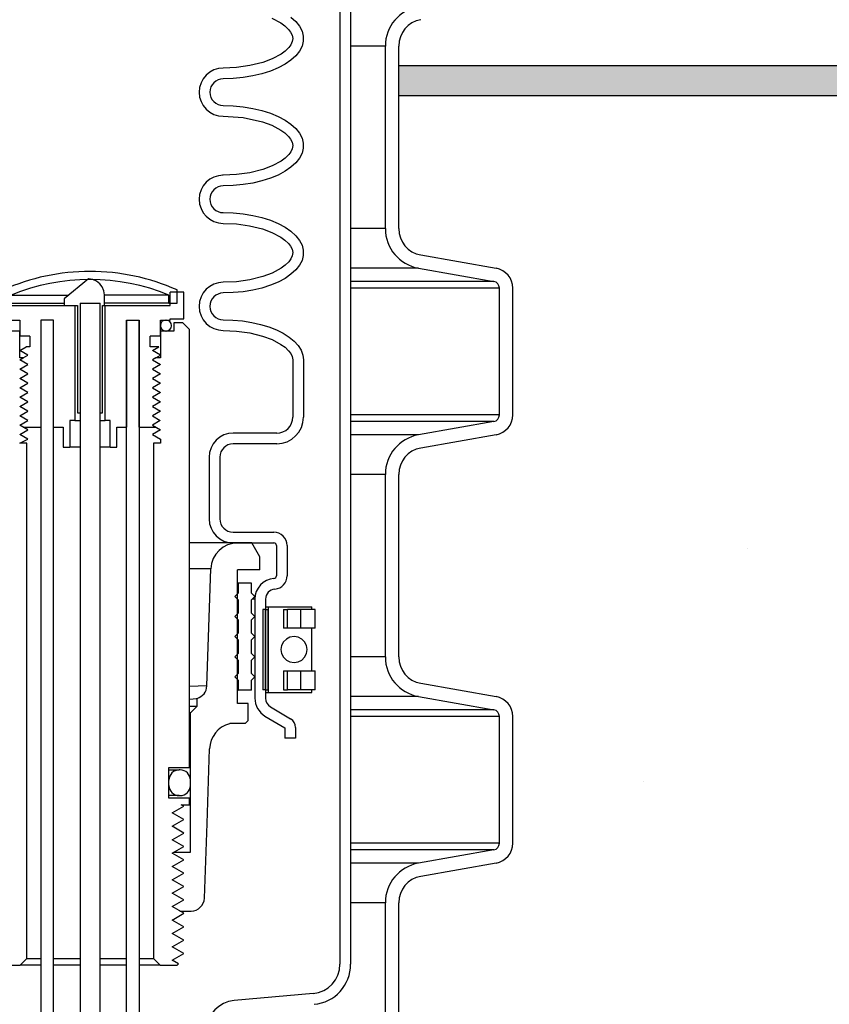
# Model space of a CAD drawing. Extents: x -169 to 2224, y 0 to 2796.
# Tile 416 of 530: x 1837.89 to 1845.45, y 969.54 to 978.73. Entities that reach past the tile are written whole.
import ezdxf

# ---------------------------------------------------------------- set-up
doc = ezdxf.new("R2010")
doc.units = 0
doc.header["$MEASUREMENT"] = 0
doc.header["$PDSIZE"] = 1
doc.layers.get('DEFPOINTS').update_dxf_attribs({"linetype": 'CONTINUOUS'})
for name, color, linetype in [('CONCRETE-HATCH', 2, 'CONTINUOUS'), ('DIM', 3, 'CONTINUOUS'), ('PEAGRAVEL-HATCH', 3, 'CONTINUOUS'), ('SPILL-BUCKET', 1, 'CONTINUOUS'), ('TANK-SLAB', 6, 'CONTINUOUS')]:
    doc.layers.add(name, color=color, linetype=linetype)
doc.styles.add('SIMPLEX', font='simplex')
doc.dimstyles.new('DIM64', dxfattribs={"dimscale": 64, "dimtxt": 0.09375, "dimasz": 0.09375, "dimexe": 0.0625, "dimexo": 0.0625, "dimgap": 0.046875, "dimtad": 1, "dimdec": 4, "dimzin": 3, "dimdsep": 46, "dimlunit": 4, "dimtxsty": 'SIMPLEX', "dimcen": 0, "dimclrd": 256, "dimclre": 256, "dimclrt": 256, "dimadec": 0, "dimazin": 0, "dimtfac": 1, "dimtdec": 4, "dimtmove": 0, "dimatfit": 3, "dimfxl": 1, "dimfrac": 2, "dimtolj": 1, "dimtzin": 0, "dimarcsym": 0})

# ---------------------------------------------------------------- blocks, each defined once
blk = doc.blocks.new('*D48')
at = {"layer": 'DEFPOINTS', "color": 0, "transparency": 16777216}
for p in [(2031.7725, 978.296), (1368.5472, 978.0147), (2031.7725, 700.5233)]:
    blk.add_point(p, dxfattribs=at)
at = {"layer": 'DIM', "lineweight": -2, "transparency": 16777216}
for p, q in [((2031.7725, 974.296), (2031.7725, 696.5233)), ((1368.5472, 974.0147), (1368.5472, 696.5233)), ((1374.5472, 700.5233), (2025.7725, 700.5233))]:
    blk.add_line(p, q, dxfattribs=at)
at = {"layer": 'DIM', "transparency": 16777216}
for points in [[(1374.5472, 701.5233), (1374.5472, 699.5233), (1368.5472, 700.5233)], [(2025.7725, 701.5233), (2025.7725, 699.5233), (2031.7725, 700.5233)]]:
    blk.add_solid(points, dxfattribs=at)
at = {"layer": 'DIM', "transparency": 16777216, "insert": (1700.1599, 708.0947), "char_height": 6, "attachment_point": 5, "style": 'SIMPLEX'}
blk.add_mtext('\\A1;55\'-3 1/4" (F.V. TANK SLAB)', dxfattribs=at)

msp = doc.modelspace()

# ---------------------------------------------------------------- hatches: boundary and pattern name
at = {"layer": 'CONCRETE-HATCH'}
h = msp.add_hatch(dxfattribs=at)
h.set_pattern_fill('AR-CONC', color=256, scale=2.67, style=0)
h.set_pattern_definition([(50, (-398.977, 12.002), (19.15085, -1.67548), [2.0025, -22.0275]), (355, (-398.977, 12.002), (-3.70466, 20.08353), [1.602, -17.622]), (100.45144, (-397.381, 11.862), (15.44619, 18.40805), [1.70186, -18.7205]), (46.1842, (-398.977, 17.342), (28.49534, -4.41936), [3.00375, -33.04125]), (96.6356, (-396.602, 16.974), (24.95547, 26.00897), [2.5528, -28.08076]), (351.1842, (-398.977, 17.342), (24.95547, 26.00897), [2.403, -26.433]), (21, (-396.307, 16.007), (15.93742, -10.74992), [2.0025, -22.0275]), (326, (-396.307, 16.007), (6.49652, 19.3615), [1.602, -17.622]), (71.45144, (-394.979, 15.111), (22.43394, 8.61158), [1.70186, -18.7205]), (37.5, (-398.977, 12.002), (0.324668, 8.888266), [0, -17.4084, 0, -17.889, 0, -17.68875]), (7.5, (-398.977, 12.002), (7.023957, 10.530793), [0, -10.1994, 0, -17.0079, 0, -6.74175]), (327.5, (-404.931, 12.002), (14.25306, -0.602215), [0, -6.675, 0, -20.826, 0, -27.6345]), (317.5, (-407.601, 12.002), (15.57107, 2.6728), [0, -8.6775, 0, -13.8306, 0, -19.6245])])
h.paths.add_polyline_path([(1852.85622, 984.84368), (1842.36102, 984.84368), (1842.36102, 978.19533), (1852.85622, 978.19533)])
at = {"layer": 'PEAGRAVEL-HATCH'}
h = msp.add_hatch(dxfattribs=at)
h.set_pattern_fill('AR-SAND', color=256, scale=7.5, style=0)
h.set_pattern_definition([(37.5, (-386.063, -79.281), (-0.47245, 14.45118), [0, -11.4, 0, -12.75, 0, -12.1875]), (7.5, (-386.063, -79.28), (13.27333, 21.1661), [0, -6.15, 0, -10.275, 0, -3.9375]), (327.5, (-395.288, -79.281), (23.356064, 0.04244), [0, -3.75, 0, -13.5, 0, -17.625]), (317.5, (-395.288, -79.28), (22.54595, 6.58257), [0, -1.875, 0, -8.85, 0, -10.125])])
h.paths.add_polyline_path([(1854.09397, 958.74463), (1859.20139, 961.19654), (1859.20449, 969.98346), (1853.12575, 969.98346), (1853.86056, 978.01584), (1842.44897, 978.01584), (1842.44897, 967.21283), (1841.48636, 966.93923), (1841.42791, 965.17741), (1841.11626, 965.17741), (1841.11626, 963.30442), (1836.74923, 961.9639), (1836.69177, 960.77417), (1836.45127, 960.77417), (1836.45127, 935.26579), (1851.5021, 935.26579), (1851.56397, 935.66298), (1852.49992, 935.68083), (1852.87899, 937.00876), (1853.49774, 937.00876)])
h.paths.add_polyline_path([(1853.49774, 932.52208), (1852.87899, 932.52208), (1852.49992, 933.85075), (1851.5021, 933.8686), (1851.5021, 934.26579), (1836.45138, 934.26413), (1836.45262, 923.08616), (1837.13367, 923.03787), (1836.77586, 917.66428), (1837.47167, 915.87407), (1837.47167, 915.52327), (1838.94774, 915.52328), (1839.94774, 917.52328), (1844.94774, 917.52328), (1845.94774, 915.52328), (1845.94774, 914.52328), (1855.44774, 914.52328), (1855.44774, 915.52328), (1853.74774, 915.52328)])
at = {"layer": 'TANK-SLAB'}
msp.add_hatch(color=256, dxfattribs=at).paths.add_polyline_path([(1853.93588, 978.01471), (1853.93588, 978.29596), (1841.42653, 978.29596), (1841.42653, 978.01471)])

# ---------------------------------------------------------------- linework, layer by layer
at = {"layer": 'SPILL-BUCKET', "color": 1, "linetype": 'Continuous'}
for p, q in [((1840.87817, 984.10802), (1840.87817, 969.91046)), ((1840.9781, 984.10802), (1840.9781, 969.91046)), ((1840.24216, 978.73933), (1840.32509, 978.69542)), ((1840.32509, 978.69542), (1840.36341, 978.66794)), ((1840.42108, 978.74973), (1840.46642, 978.70849)), ((1840.46642, 978.70849), (1840.50107, 978.66473)), ((1840.36341, 978.66794), (1840.39768, 978.63561)), ((1840.39768, 978.63561), (1840.41716, 978.61048)), ((1840.41716, 978.61048), (1840.43159, 978.58226)), ((1840.50107, 978.66473), (1840.52447, 978.61915)), ((1840.52447, 978.61915), (1840.53627, 978.57246)), ((1840.43334, 978.52095), (1840.42011, 978.49215)), ((1840.43159, 978.58226), (1840.43778, 978.55172)), ((1840.43778, 978.55172), (1840.43334, 978.52095)), ((1840.53627, 978.5254), (1840.52447, 978.47871)), ((1840.53627, 978.57246), (1840.53627, 978.5254)), ((1840.36744, 978.43319), (1840.3294, 978.40523)), ((1840.4012, 978.46626), (1840.36744, 978.43319)), ((1840.42011, 978.49215), (1840.4012, 978.46626)), ((1840.50107, 978.43313), (1840.46642, 978.38937)), ((1840.52447, 978.47871), (1840.50107, 978.43313)), ((1841.30225, 976.77633), (1841.30225, 978.47982)), ((1841.42717, 976.77633), (1841.42717, 978.47982)), ((1840.1587, 978.32748), (1840.03744, 978.29683)), ((1840.24667, 978.36046), (1840.1587, 978.32748)), ((1840.3294, 978.40523), (1840.24667, 978.36046)), ((1840.42108, 978.34813), (1840.36575, 978.31006)), ((1840.46642, 978.38937), (1840.42108, 978.34813)), ((1839.91363, 978.27954), (1839.78826, 978.27412)), ((1840.03744, 978.29683), (1839.91363, 978.27954)), ((1840.2288, 978.24576), (1840.14933, 978.22054)), ((1840.30132, 978.27575), (1840.2288, 978.24576)), ((1840.36575, 978.31006), (1840.30132, 978.27575)), ((1839.8822, 978.17714), (1839.78826, 978.17419)), ((1839.97465, 978.18596), (1839.8822, 978.17714)), ((1840.06417, 978.2005), (1839.97465, 978.18596)), ((1840.14933, 978.22054), (1840.06417, 978.2005)), ((1839.78826, 977.92436), (1839.8822, 977.9214)), ((1839.8822, 977.9214), (1839.97465, 977.91258)), ((1839.97465, 977.91258), (1840.06417, 977.89804)), ((1840.06417, 977.89804), (1840.14933, 977.878)), ((1840.14933, 977.878), (1840.2288, 977.85279)), ((1839.78826, 977.82442), (1839.9737, 977.81226)), ((1839.9737, 977.81226), (1840.15426, 977.77245)), ((1840.15426, 977.77245), (1840.24216, 977.74001)), ((1840.2288, 977.85279), (1840.30132, 977.82279)), ((1840.30132, 977.82279), (1840.36575, 977.78848)), ((1840.36575, 977.78848), (1840.42108, 977.75041)), ((1840.24216, 977.74001), (1840.32509, 977.6961)), ((1840.32509, 977.6961), (1840.36341, 977.66862)), ((1840.42108, 977.75041), (1840.46642, 977.70917)), ((1840.46642, 977.70917), (1840.50107, 977.66541)), ((1840.36341, 977.66862), (1840.39768, 977.63629)), ((1840.39768, 977.63629), (1840.41716, 977.61116)), ((1840.41716, 977.61116), (1840.43159, 977.58294)), ((1840.50107, 977.66541), (1840.52447, 977.61983)), ((1840.52447, 977.61983), (1840.53627, 977.57314)), ((1840.43334, 977.52163), (1840.42011, 977.49283)), ((1840.43159, 977.58294), (1840.43778, 977.5524)), ((1840.43778, 977.5524), (1840.43334, 977.52163)), ((1840.53627, 977.52608), (1840.52447, 977.47939)), ((1840.53627, 977.57314), (1840.53627, 977.52608)), ((1840.3294, 977.40591), (1840.24667, 977.36114)), ((1840.36744, 977.43387), (1840.3294, 977.40591)), ((1840.4012, 977.46694), (1840.36744, 977.43387)), ((1840.42011, 977.49283), (1840.4012, 977.46694)), ((1840.50107, 977.43381), (1840.46642, 977.39005)), ((1840.52447, 977.47939), (1840.50107, 977.43381)), ((1840.1587, 977.32816), (1840.03744, 977.29751)), ((1840.24667, 977.36114), (1840.1587, 977.32816)), ((1840.42108, 977.34881), (1840.36575, 977.31074)), ((1840.46642, 977.39005), (1840.42108, 977.34881)), ((1839.78826, 977.2748), (1839.78228, 977.2748)), ((1839.91363, 977.28023), (1839.78826, 977.2748)), ((1840.03744, 977.29751), (1839.91363, 977.28023)), ((1840.14933, 977.22122), (1840.06417, 977.20118)), ((1840.2288, 977.24644), (1840.14933, 977.22122)), ((1840.30132, 977.27644), (1840.2288, 977.24644)), ((1840.36575, 977.31074), (1840.30132, 977.27644)), ((1839.8822, 977.17782), (1839.78826, 977.17487)), ((1839.97465, 977.18664), (1839.8822, 977.17782)), ((1840.06417, 977.20118), (1839.97465, 977.18664)), ((1839.78826, 976.92504), (1839.8822, 976.92208)), ((1839.8822, 976.92208), (1839.97465, 976.91326)), ((1839.97465, 976.91326), (1840.06417, 976.89872)), ((1840.06417, 976.89872), (1840.14933, 976.87868)), ((1840.14933, 976.87868), (1840.2288, 976.85347)), ((1840.2288, 976.85347), (1840.30132, 976.82347)), ((1839.78826, 976.82511), (1839.91239, 976.81982)), ((1839.91239, 976.81982), (1840.03447, 976.80299)), ((1840.03447, 976.80299), (1840.15426, 976.77314)), ((1840.15426, 976.77314), (1840.24216, 976.74069)), ((1840.30132, 976.82347), (1840.36575, 976.78917)), ((1840.36575, 976.78917), (1840.42108, 976.75109)), ((1840.24216, 976.74069), (1840.32509, 976.69678)), ((1840.32509, 976.69678), (1840.36341, 976.6693)), ((1840.36341, 976.6693), (1840.39768, 976.63698)), ((1840.42108, 976.75109), (1840.46642, 976.70985)), ((1840.46642, 976.70985), (1840.50107, 976.6661)), ((1840.39768, 976.63698), (1840.41716, 976.61185)), ((1840.41716, 976.61185), (1840.43159, 976.58362)), ((1840.43159, 976.58362), (1840.43778, 976.55308)), ((1840.50107, 976.6661), (1840.52447, 976.62052)), ((1840.52447, 976.62052), (1840.53627, 976.57382)), ((1840.42011, 976.49352), (1840.4012, 976.46762)), ((1840.43334, 976.52232), (1840.42011, 976.49352)), ((1840.43778, 976.55308), (1840.43334, 976.52232)), ((1840.53627, 976.52677), (1840.52447, 976.48008)), ((1840.53627, 976.57382), (1840.53627, 976.52677)), ((1841.63361, 976.5303), (1842.33723, 976.40623)), ((1840.3294, 976.40659), (1840.24667, 976.36183)), ((1840.36744, 976.43456), (1840.3294, 976.40659)), ((1840.4012, 976.46762), (1840.36744, 976.43456)), ((1840.50107, 976.43449), (1840.46642, 976.39074)), ((1840.52447, 976.48008), (1840.50107, 976.43449)), ((1841.61192, 976.40728), (1842.31554, 976.28321)), ((1838.53152, 976.30684), (1838.30379, 976.12024)), ((1838.56949, 976.30006), (1838.53152, 976.30684)), ((1840.1587, 976.32884), (1840.03744, 976.2982)), ((1840.24667, 976.36183), (1840.1587, 976.32884)), ((1840.36575, 976.31142), (1840.30132, 976.27712)), ((1840.42108, 976.3495), (1840.36575, 976.31142)), ((1840.46642, 976.39074), (1840.42108, 976.3495)), ((1838.60495, 976.28511), (1838.56949, 976.30006)), ((1838.63549, 976.26202), (1838.60495, 976.28511)), ((1838.65888, 976.23153), (1838.63549, 976.26202)), ((1838.67373, 976.19596), (1838.65888, 976.23153)), ((1839.91363, 976.28091), (1839.78826, 976.27548)), ((1840.03744, 976.2982), (1839.91363, 976.28091)), ((1840.14933, 976.2219), (1840.06417, 976.20187)), ((1840.2288, 976.24712), (1840.14933, 976.2219)), ((1840.30132, 976.27712), (1840.2288, 976.24712)), ((1842.36715, 975.03718), (1842.36715, 976.22171)), ((1842.49207, 975.03718), (1842.49207, 976.22171)), ((1838.30379, 976.12024), (1838.30379, 976.05778)), ((1838.67893, 976.15771), (1838.67373, 976.19596)), ((1838.67893, 976.05778), (1838.67893, 976.15771)), ((1839.41916, 976.1827), (1839.29425, 976.1827)), ((1839.29425, 976.05778), (1839.29425, 976.1827)), ((1839.41916, 975.93287), (1839.41916, 976.1827)), ((1839.8822, 976.17851), (1839.78826, 976.17555)), ((1839.97465, 976.18732), (1839.8822, 976.17851)), ((1840.06417, 976.20187), (1839.97465, 976.18732)), ((1837.79527, 976.05778), (1838.40421, 976.05778)), ((1838.30379, 976.05778), (1838.42766, 976.05778)), ((1838.40421, 976.05778), (1838.40421, 974.98602)), ((1838.42766, 976.05778), (1838.42766, 975.05846)), ((1838.45169, 976.07991), (1838.45169, 975.05846)), ((1838.63906, 975.05846), (1838.63906, 976.07991)), ((1838.66187, 976.05778), (1838.67893, 976.05778)), ((1838.66187, 975.05846), (1838.66187, 976.05778)), ((1838.68532, 974.98602), (1838.68532, 976.05778)), ((1838.68532, 976.05778), (1839.29425, 976.05778)), ((1837.79527, 975.92287), (1837.88771, 975.92287)), ((1837.88771, 975.92287), (1837.88771, 975.77298)), ((1838.08508, 975.92287), (1838.08508, 974.92356)), ((1838.205, 975.92287), (1838.08508, 975.92287)), ((1838.205, 975.92287), (1838.08508, 975.92287)), ((1838.08508, 975.92287), (1838.08508, 964.6156)), ((1838.205, 964.6156), (1838.205, 975.92287)), ((1838.205, 974.92356), (1838.205, 975.92287)), ((1838.88453, 964.6156), (1838.88453, 975.92287)), ((1838.88453, 975.92287), (1838.88453, 974.92356)), ((1838.88453, 975.92287), (1839.00445, 975.92287)), ((1839.00445, 975.92287), (1839.00445, 964.6156)), ((1839.00445, 974.92356), (1839.00445, 975.92287)), ((1839.20181, 975.77298), (1839.20181, 975.92287)), ((1839.20181, 975.92287), (1839.29425, 975.92287)), ((1839.29425, 975.93287), (1839.41916, 975.93287)), ((1839.29425, 975.92287), (1839.29425, 975.93287)), ((1839.78826, 975.92572), (1839.8786, 975.92299)), ((1839.8786, 975.92299), (1839.96763, 975.91483)), ((1839.96763, 975.91483), (1840.05403, 975.90137)), ((1840.05403, 975.90137), (1840.13657, 975.8828)), ((1840.13657, 975.8828), (1840.21402, 975.85939)), ((1840.21402, 975.85939), (1840.28527, 975.83148)), ((1837.98265, 975.77298), (1837.88771, 975.77298)), ((1837.98265, 975.77298), (1837.98265, 975.67305)), ((1839.10688, 975.67305), (1839.10688, 975.77298)), ((1839.20181, 975.77298), (1839.10688, 975.77298)), ((1839.78826, 975.82579), (1839.91283, 975.82047)), ((1839.91283, 975.82047), (1840.03536, 975.80351)), ((1840.03536, 975.80351), (1840.15556, 975.77342)), ((1840.15556, 975.77342), (1840.24391, 975.7406)), ((1840.28527, 975.83148), (1840.34926, 975.79948)), ((1840.34926, 975.79948), (1840.40508, 975.76386)), ((1840.40508, 975.76386), (1840.4519, 975.72513)), ((1837.88771, 975.63807), (1837.94829, 975.67305)), ((1837.98265, 975.67305), (1837.94829, 975.67305)), ((1839.1871, 975.67305), (1839.10688, 975.67305)), ((1839.12652, 975.63807), (1839.1871, 975.67305)), ((1840.24391, 975.7406), (1840.32726, 975.69607)), ((1840.32726, 975.69607), (1840.36527, 975.66852)), ((1840.36527, 975.66852), (1840.39912, 975.63604)), ((1840.4519, 975.72513), (1840.48905, 975.68386)), ((1840.48905, 975.68386), (1840.51597, 975.64066)), ((1837.963, 975.5946), (1837.88771, 975.63807)), ((1837.9206, 975.57011), (1837.963, 975.5946)), ((1839.20181, 975.5946), (1839.12652, 975.63807)), ((1839.15941, 975.57011), (1839.20181, 975.5946)), ((1840.39912, 975.63604), (1840.41842, 975.61064)), ((1840.41842, 975.61064), (1840.43242, 975.58211)), ((1840.43242, 975.58211), (1840.43782, 975.55098)), ((1840.51597, 975.64066), (1840.53229, 975.59615)), ((1840.53229, 975.59615), (1840.53775, 975.55098)), ((1840.43782, 975.55098), (1840.43782, 975.01767)), ((1840.53775, 975.55098), (1840.53775, 975.01767)), ((1838.42766, 975.05846), (1838.45169, 975.05846)), ((1838.63906, 975.05846), (1838.66187, 975.05846)), ((1837.9206, 974.92356), (1838.08508, 974.92356)), ((1838.205, 974.92356), (1838.29493, 974.92356)), ((1838.29493, 974.92356), (1838.29493, 974.73619)), ((1838.35739, 974.98602), (1838.35739, 974.73619)), ((1838.40421, 974.98602), (1838.35739, 974.98602)), ((1838.40421, 974.98602), (1838.41662, 974.98602)), ((1838.41662, 974.98602), (1838.45165, 974.98602)), ((1838.63913, 974.98602), (1838.67325, 974.98602)), ((1838.67325, 974.98602), (1838.68532, 974.98602)), ((1838.73213, 974.98602), (1838.68532, 974.98602)), ((1838.73213, 974.73619), (1838.73213, 974.98602)), ((1838.79459, 974.92356), (1838.88453, 974.92356)), ((1838.79459, 974.73619), (1838.79459, 974.92356)), ((1839.00445, 974.92356), (1839.1594, 974.92356)), ((1842.31554, 974.97567), (1841.61192, 974.8516)), ((1840.28792, 974.86777), (1839.88135, 974.86777)), ((1842.33723, 974.85265), (1841.63361, 974.72859)), ((1840.28792, 974.76784), (1839.88135, 974.76784)), ((1838.29493, 974.73619), (1838.35739, 974.73619)), ((1838.36382, 974.73619), (1838.35739, 974.73619)), ((1838.38267, 974.73619), (1838.36382, 974.73619)), ((1838.41265, 974.73619), (1838.38267, 974.73619)), ((1838.45169, 974.73619), (1838.41265, 974.73619)), ((1838.67764, 974.73619), (1838.63908, 974.73619)), ((1838.70721, 974.73619), (1838.67764, 974.73619)), ((1838.7258, 974.73619), (1838.70721, 974.73619)), ((1838.73213, 974.73619), (1838.7258, 974.73619)), ((1838.73213, 974.73619), (1838.79459, 974.73619)), ((1839.6565, 974.64292), (1839.6565, 974.06757)), ((1839.75643, 974.64292), (1839.75643, 974.06757)), ((1841.30225, 972.77906), (1841.30225, 974.48255)), ((1841.42717, 972.77906), (1841.42717, 974.48255)), ((1839.88135, 973.94265), (1840.26046, 973.94265)), ((1839.88135, 973.84272), (1840.26046, 973.84272)), ((1840.28545, 973.81774), (1840.28545, 973.53668)), ((1840.38538, 973.81774), (1840.38538, 973.53668)), ((1840.08371, 973.31873), (1840.08371, 972.3939)), ((1840.18364, 973.31873), (1840.18364, 972.3939)), ((1840.18364, 973.22258), (1840.15866, 973.22258)), ((1840.15866, 973.22258), (1840.15866, 972.47309)), ((1840.18364, 973.24756), (1840.19637, 973.24756)), ((1840.18364, 973.22258), (1840.18364, 972.47309)), ((1840.18364, 972.47309), (1840.18364, 973.22258)), ((1840.18364, 973.22258), (1840.20863, 973.22258)), ((1840.19637, 973.24756), (1840.20946, 973.24756)), ((1840.20904, 973.22258), (1840.20863, 973.22258)), ((1840.20863, 972.47309), (1840.20863, 973.22258)), ((1840.20948, 973.22258), (1840.20904, 973.22258)), ((1840.20947, 973.24756), (1840.20947, 972.4481)), ((1840.20947, 973.24756), (1840.21537, 973.24756)), ((1840.21537, 973.24756), (1840.23272, 973.24756)), ((1840.23272, 973.24756), (1840.26052, 973.24756)), ((1840.26052, 973.24756), (1840.29715, 973.24756)), ((1840.29715, 973.24756), (1840.34048, 973.24756)), ((1840.34048, 973.24756), (1840.38799, 973.24756)), ((1840.35089, 973.22258), (1840.38726, 973.22258)), ((1840.35089, 973.22258), (1840.35089, 973.0477)), ((1840.38726, 973.0477), (1840.38726, 973.22258)), ((1840.44513, 973.22258), (1840.38726, 973.22258)), ((1840.38799, 973.24756), (1840.43693, 973.24756)), ((1840.43693, 973.24756), (1840.48444, 973.24756)), ((1840.5091, 973.22258), (1840.44513, 973.22258)), ((1840.48444, 973.24756), (1840.52777, 973.24756)), ((1840.55553, 973.22258), (1840.5091, 973.22258)), ((1840.5091, 973.22258), (1840.5091, 973.0477)), ((1840.52777, 973.24756), (1840.5644, 973.24756)), ((1840.59444, 973.22258), (1840.55553, 973.22258)), ((1840.5644, 973.24756), (1840.59219, 973.24756)), ((1840.59219, 973.24756), (1840.60955, 973.24756)), ((1840.62379, 973.22258), (1840.59444, 973.22258)), ((1840.60955, 973.24756), (1840.61545, 973.24756)), ((1840.62129, 973.22258), (1840.61544, 973.22258)), ((1840.61545, 973.22258), (1840.61545, 973.24756)), ((1840.62325, 973.22258), (1840.62129, 973.22258)), ((1840.64205, 973.22258), (1840.62379, 973.22258)), ((1840.64824, 973.22258), (1840.64205, 973.22258)), ((1840.64824, 973.0477), (1840.64824, 973.22258)), ((1840.20905, 973.0477), (1840.20863, 973.0477)), ((1840.20948, 973.0477), (1840.20905, 973.0477)), ((1840.38726, 973.0477), (1840.35089, 973.0477)), ((1840.44514, 973.0477), (1840.38726, 973.0477)), ((1840.5091, 973.0477), (1840.44514, 973.0477)), ((1840.55553, 973.0477), (1840.5091, 973.0477)), ((1840.59444, 973.0477), (1840.55553, 973.0477)), ((1840.62379, 973.0477), (1840.59444, 973.0477)), ((1840.62129, 973.0477), (1840.61545, 973.0477)), ((1840.61545, 972.64797), (1840.61545, 973.04768)), ((1840.62325, 973.0477), (1840.62129, 973.0477)), ((1840.64205, 973.0477), (1840.62379, 973.0477)), ((1840.64824, 973.0477), (1840.64205, 973.0477)), ((1840.20871, 972.93955), (1840.20946, 972.94046)), ((1840.20863, 972.64797), (1840.20905, 972.64797)), ((1840.20905, 972.64797), (1840.20948, 972.64797)), ((1840.35089, 972.64797), (1840.35089, 972.47309)), ((1840.35089, 972.64797), (1840.38726, 972.64797)), ((1840.38726, 972.47309), (1840.38726, 972.64797)), ((1840.38726, 972.64797), (1840.44514, 972.64797)), ((1840.44514, 972.64797), (1840.5091, 972.64797)), ((1840.5091, 972.64797), (1840.5091, 972.47309)), ((1840.5091, 972.64797), (1840.55553, 972.64797)), ((1840.55553, 972.64797), (1840.59444, 972.64797)), ((1840.59444, 972.64797), (1840.62379, 972.64797)), ((1840.61545, 972.64797), (1840.62129, 972.64797)), ((1840.62129, 972.64797), (1840.62325, 972.64797)), ((1840.62379, 972.64797), (1840.64205, 972.64797)), ((1840.64205, 972.64797), (1840.64824, 972.64797)), ((1840.64824, 972.47309), (1840.64824, 972.64797)), ((1840.18364, 972.47309), (1840.15866, 972.47309)), ((1840.18364, 972.47309), (1840.20863, 972.47309)), ((1840.18364, 972.4481), (1840.19637, 972.4481)), ((1840.19637, 972.4481), (1840.20946, 972.4481)), ((1840.20904, 972.47309), (1840.20863, 972.47309)), ((1840.20948, 972.47309), (1840.20904, 972.47309)), ((1840.20947, 972.4481), (1840.21537, 972.4481)), ((1840.21537, 972.4481), (1840.23272, 972.4481)), ((1840.23272, 972.4481), (1840.26052, 972.4481)), ((1840.26052, 972.4481), (1840.29715, 972.4481)), ((1840.29715, 972.4481), (1840.34048, 972.4481)), ((1840.34048, 972.4481), (1840.38799, 972.4481)), ((1840.35089, 972.47309), (1840.38726, 972.47309)), ((1840.44513, 972.47309), (1840.38726, 972.47309)), ((1840.38799, 972.4481), (1840.43693, 972.4481)), ((1840.43693, 972.4481), (1840.48444, 972.4481)), ((1840.5091, 972.47309), (1840.44513, 972.47309)), ((1840.48444, 972.4481), (1840.52777, 972.4481)), ((1840.55553, 972.47309), (1840.5091, 972.47309)), ((1840.52777, 972.4481), (1840.5644, 972.4481)), ((1840.59444, 972.47309), (1840.55553, 972.47309)), ((1840.5644, 972.4481), (1840.59219, 972.4481)), ((1840.59219, 972.4481), (1840.60955, 972.4481)), ((1840.62379, 972.47309), (1840.59444, 972.47309)), ((1840.60955, 972.4481), (1840.61545, 972.4481)), ((1840.62129, 972.47309), (1840.61544, 972.47309)), ((1840.61545, 972.4481), (1840.61545, 972.47309)), ((1840.62325, 972.47309), (1840.62129, 972.47309)), ((1840.64205, 972.47309), (1840.62379, 972.47309)), ((1840.64824, 972.47309), (1840.64205, 972.47309)), ((1841.63361, 972.53303), (1842.33723, 972.40896)), ((1841.61192, 972.41001), (1842.31554, 972.28595)), ((1840.22934, 972.31344), (1840.41776, 972.20104)), ((1840.17814, 972.22762), (1840.36352, 972.11704)), ((1842.36715, 971.03991), (1842.36715, 972.22444)), ((1842.49207, 971.03991), (1842.49207, 972.22444)), ((1840.36352, 972.11704), (1840.36352, 972.02027)), ((1840.46345, 972.12058), (1840.46345, 972.02027)), ((1840.46345, 972.02027), (1840.36352, 972.02027)), ((1839.28176, 971.72474), (1839.34084, 971.72474)), ((1839.34084, 971.72474), (1839.36768, 971.72474)), ((1839.34082, 971.48491), (1839.28176, 971.48491)), ((1839.36768, 971.48491), (1839.34082, 971.48491)), ((1842.31554, 970.9784), (1841.61192, 970.85433)), ((1839.32412, 970.95586), (1839.48162, 970.95586)), ((1842.33723, 970.85539), (1841.63361, 970.73132)), ((1841.30225, 969.28145), (1841.30225, 970.48529)), ((1841.42717, 969.28145), (1841.42717, 970.48529)), ((1840.62731, 969.63669), (1839.89128, 969.5723))]:
    msp.add_line(p, q, dxfattribs=at)
at = {"layer": 'SPILL-BUCKET', "color": 7}
for p, q in [((1841.30225, 978.47982), (1840.9781, 978.47982)), ((1841.30225, 976.77633), (1840.9781, 976.77633)), ((1841.61192, 976.40728), (1840.9781, 976.40728)), ((1842.31554, 976.28322), (1840.9781, 976.28322)), ((1842.36715, 976.22171), (1840.9781, 976.22171)), ((1837.80777, 976.15487), (1838.34605, 976.15487)), ((1839.28176, 976.15487), (1838.67893, 976.15487)), ((1837.80777, 976.07992), (1838.30379, 976.07992)), ((1839.28176, 976.07992), (1838.67893, 976.07992)), ((1842.36715, 975.03718), (1840.9781, 975.03718)), ((1842.31554, 974.97567), (1840.9781, 974.97567)), ((1841.61192, 974.8516), (1840.9781, 974.8516)), ((1841.30225, 974.48255), (1840.9781, 974.48255)), ((1839.92346, 973.84272), (1839.47413, 973.84272)), ((1839.67378, 973.60161), (1839.47413, 973.60161)), ((1841.30225, 972.77906), (1840.9781, 972.77906)), ((1839.63559, 972.5079), (1839.47413, 972.50239)), ((1841.61192, 972.41001), (1840.9781, 972.41001)), ((1842.31554, 972.28595), (1840.9781, 972.28595)), ((1842.36715, 972.22444), (1840.9781, 972.22444)), ((1842.36715, 971.03991), (1840.9781, 971.03991)), ((1842.31554, 970.9784), (1840.9781, 970.9784)), ((1841.61192, 970.85434), (1840.9781, 970.85434)), ((1841.30225, 970.48529), (1840.9781, 970.48529))]:
    msp.add_line(p, q, dxfattribs=at)
at = {"layer": 'SPILL-BUCKET', "color": 7, "linetype": 'Continuous'}
for p, q in [((1839.28176, 976.07992), (1839.28176, 976.15487)), ((1839.35671, 976.07992), (1839.35671, 976.20423)), ((1839.28176, 976.07992), (1839.35671, 976.07992)), ((1839.92034, 973.46798), (1839.9267, 973.46798)), ((1839.9267, 973.46798), (1839.92882, 973.46798)), ((1840.05373, 973.46798), (1839.92882, 973.46798)), ((1839.92882, 973.46798), (1839.92882, 973.37429)), ((1840.05373, 973.37429), (1840.05373, 973.46798)), ((1839.92882, 973.37429), (1839.89759, 973.34306)), ((1839.92034, 973.37429), (1839.9267, 973.37429)), ((1839.9267, 973.37429), (1839.92882, 973.37429)), ((1840.08496, 973.34306), (1840.05373, 973.37429)), ((1839.89759, 973.34306), (1839.92882, 973.31183)), ((1839.92034, 973.31183), (1839.9267, 973.31183)), ((1839.9267, 973.31183), (1839.92882, 973.31183)), ((1839.92882, 973.31183), (1839.92882, 973.18692)), ((1840.05373, 973.31183), (1840.08496, 973.34306)), ((1840.05373, 973.18692), (1840.05373, 973.31183)), ((1840.07793, 973.31873), (1840.0606, 973.31873)), ((1840.08371, 973.31873), (1840.07793, 973.31873)), ((1839.92882, 973.18692), (1839.89759, 973.15569)), ((1839.92034, 973.18692), (1839.9267, 973.18692)), ((1839.9267, 973.18692), (1839.92882, 973.18692)), ((1840.08496, 973.15569), (1840.05373, 973.18692)), ((1839.89759, 973.15569), (1839.92882, 973.12446)), ((1839.92034, 973.12446), (1839.9267, 973.12446)), ((1839.9267, 973.12446), (1839.92882, 973.12446)), ((1839.92882, 973.12446), (1839.92882, 972.99955)), ((1840.05373, 973.12446), (1840.08496, 973.15569)), ((1840.05373, 972.99955), (1840.05373, 973.12446)), ((1839.92882, 972.99955), (1839.89759, 972.96832)), ((1839.92034, 972.99955), (1839.9267, 972.99955)), ((1839.9267, 972.99955), (1839.92882, 972.99955)), ((1840.08496, 972.96832), (1840.05373, 972.99955)), ((1839.89759, 972.96832), (1839.92882, 972.93709)), ((1839.92034, 972.93709), (1839.9267, 972.93709)), ((1839.9267, 972.93709), (1839.92882, 972.93709)), ((1839.92882, 972.93709), (1839.92882, 972.81217)), ((1840.05373, 972.93709), (1840.08496, 972.96832)), ((1840.05373, 972.81217), (1840.05373, 972.93709)), ((1840.35061, 972.91888), (1840.33329, 972.88518)), ((1840.37759, 972.94562), (1840.35061, 972.91888)), ((1840.41158, 972.96278), (1840.37759, 972.94562)), ((1840.44926, 972.9687), (1840.41158, 972.96278)), ((1840.48694, 972.96278), (1840.44926, 972.9687)), ((1840.52093, 972.94562), (1840.48694, 972.96278)), ((1840.5479, 972.91888), (1840.52093, 972.94562)), ((1840.56522, 972.88518), (1840.5479, 972.91888)), ((1839.92882, 972.81217), (1839.89759, 972.78095)), ((1839.92034, 972.81217), (1839.9267, 972.81217)), ((1839.9267, 972.81217), (1839.92882, 972.81217)), ((1840.08496, 972.78095), (1840.05373, 972.81217)), ((1840.33329, 972.88518), (1840.32732, 972.84783)), ((1840.32732, 972.84783), (1840.33329, 972.81048)), ((1840.33329, 972.81048), (1840.35061, 972.77679)), ((1840.5479, 972.77679), (1840.56522, 972.81048)), ((1840.57119, 972.84783), (1840.56522, 972.88518)), ((1840.56522, 972.81048), (1840.57119, 972.84783)), ((1839.89759, 972.78095), (1839.92882, 972.74972)), ((1839.92034, 972.74972), (1839.9267, 972.74972)), ((1839.9267, 972.74972), (1839.92882, 972.74972)), ((1839.92882, 972.74972), (1839.92882, 972.6248)), ((1840.05373, 972.74972), (1840.08496, 972.78095)), ((1840.05373, 972.6248), (1840.05373, 972.74972)), ((1840.35061, 972.77679), (1840.37759, 972.75005)), ((1840.37759, 972.75005), (1840.41158, 972.73288)), ((1840.41158, 972.73288), (1840.44926, 972.72696)), ((1840.4258, 972.72687), (1840.42614, 972.72704)), ((1840.44926, 972.72696), (1840.48694, 972.73288)), ((1840.48694, 972.73288), (1840.52093, 972.75005)), ((1840.52093, 972.75005), (1840.5479, 972.77679)), ((1839.92882, 972.6248), (1839.89759, 972.59357)), ((1839.89759, 972.59357), (1839.92882, 972.56235)), ((1839.92034, 972.6248), (1839.9267, 972.6248)), ((1839.92034, 972.56235), (1839.9267, 972.56235)), ((1839.9267, 972.6248), (1839.92882, 972.6248)), ((1839.9267, 972.56235), (1839.92882, 972.56235)), ((1839.92882, 972.56235), (1839.92882, 972.46866)), ((1840.08496, 972.59357), (1840.05373, 972.6248)), ((1840.05373, 972.56235), (1840.08496, 972.59357)), ((1840.05373, 972.46866), (1840.05373, 972.56235)), ((1839.92034, 972.46866), (1839.9267, 972.46866)), ((1839.9267, 972.46866), (1839.92882, 972.46866)), ((1840.05373, 972.46866), (1839.92882, 972.46866)), ((1839.47416, 972.32024), (1839.5128, 972.32024)), ((1839.5128, 972.32024), (1839.53623, 972.32024)), ((1839.53623, 972.32024), (1839.54408, 972.32024)), ((1839.36768, 971.72474), (1839.37669, 971.72474)), ((1839.38669, 971.72474), (1839.37669, 971.72474)), ((1839.28176, 971.57984), (1839.28176, 971.62981)), ((1839.48162, 971.57984), (1839.48162, 971.62981)), ((1839.37669, 971.48491), (1839.36768, 971.48491)), ((1839.37669, 971.48491), (1839.38669, 971.48491))]:
    msp.add_line(p, q, dxfattribs=at)
at = {"layer": 'SPILL-BUCKET', "color": 8, "linetype": 'Continuous'}
for p, q in [((1838.45169, 976.07991), (1838.45108, 967.83555)), ((1838.45169, 976.07991), (1838.63906, 976.07991)), ((1838.45169, 976.07991), (1838.63906, 976.07991)), ((1838.63906, 967.83555), (1838.63906, 976.07991)), ((1837.95317, 969.96345), (1838.08508, 969.96345)), ((1838.205, 969.96345), (1838.4517, 969.96345)), ((1838.63909, 969.96345), (1838.88453, 969.96345)), ((1839.00445, 969.96345), (1839.13636, 969.96345)), ((1838.08508, 969.90099), (1837.89071, 969.90099)), ((1838.45165, 969.90099), (1838.205, 969.90099)), ((1838.88453, 969.90099), (1838.63902, 969.90099)), ((1839.19881, 969.90099), (1839.00445, 969.90099))]:
    msp.add_line(p, q, dxfattribs=at)
at = {"layer": 'SPILL-BUCKET', "color": 3, "linetype": 'Continuous'}
for p, q in [((1837.88771, 975.87241), (1837.88771, 975.87041)), ((1839.20181, 975.87041), (1839.20181, 975.87241)), ((1839.25428, 975.92287), (1839.25228, 975.92287)), ((1839.30474, 975.87041), (1839.30474, 975.87241)), ((1839.25228, 975.81994), (1839.25428, 975.81994))]:
    msp.add_line(p, q, dxfattribs=at)
at = {"layer": 'SPILL-BUCKET', "linetype": 'Continuous'}
for p, q in [((1840.05623, 973.84272), (1839.92346, 973.84272)), ((1840.13118, 973.7129), (1840.05623, 973.84272)), ((1840.13118, 973.59289), (1840.13118, 973.7129)), ((1839.63559, 972.5079), (1839.67378, 973.60161)), ((1839.92032, 972.34375), (1839.92032, 973.59289)), ((1840.13118, 973.59289), (1839.92032, 973.59289)), ((1839.47413, 972.38599), (1839.50846, 972.38718)), ((1839.50846, 972.38718), (1839.53492, 972.38999)), ((1839.53492, 972.38999), (1839.54402, 972.39186)), ((1839.54408, 972.32024), (1839.54408, 972.39187)), ((1839.47975, 972.25779), (1839.47412, 972.25779)), ((1839.48162, 972.25779), (1839.47975, 972.25779)), ((1839.54408, 972.32024), (1839.48162, 972.25779)), ((1839.48162, 970.95586), (1839.48162, 972.25779)), ((1840.02188, 972.34375), (1839.92032, 972.34375)), ((1840.02188, 972.18544), (1840.02188, 972.34375)), ((1839.99281, 972.15637), (1840.02188, 972.18544)), ((1839.99281, 972.15637), (1839.85012, 972.15637)), ((1839.63695, 971.22543), (1839.6613, 971.92274)), ((1839.6126, 970.52812), (1839.63695, 971.22543)), ((1839.38208, 970.40757), (1839.48776, 970.40757))]:
    msp.add_line(p, q, dxfattribs=at)
at = {"layer": 'SPILL-BUCKET', "color": 1, "linetype": 'Continuous'}
msp.add_lwpolyline([(1839.31098, 970.44861), (1839.41916, 970.51107), (1839.31098, 970.57353), (1839.41916, 970.63599), (1839.31098, 970.69844), (1839.41916, 970.7609), (1839.31098, 970.82336), (1839.41916, 970.88582), (1839.31098, 970.94827), (1839.41916, 971.01073), (1839.31098, 971.07319), (1839.41916, 971.13564), (1839.31098, 971.1981), (1839.41916, 971.26056), (1839.31098, 971.32302), (1839.41916, 971.38547), (1839.39407, 971.39997), (1839.41916, 971.39997), (1839.47413, 971.39997), (1839.47413, 971.46242), (1839.28176, 971.46242), (1839.28176, 971.74723), (1839.47413, 971.74723), (1839.47413, 975.83443), (1839.41167, 975.89689), (1839.32673, 975.89689), (1839.32673, 975.81994), (1839.20181, 975.81994), (1839.20181, 975.57011), (1839.15941, 975.57011), (1839.12652, 975.55113), (1839.20181, 975.50766), (1839.12652, 975.46419), (1839.20181, 975.42072), (1839.12652, 975.37725), (1839.20181, 975.33378), (1839.12652, 975.29031), (1839.20181, 975.24683), (1839.12652, 975.20337), (1839.20181, 975.15989), (1839.12652, 975.11642), (1839.20181, 975.07296), (1839.12652, 975.02948), (1839.20073, 974.98539), (1839.12652, 974.94254), (1839.20181, 974.89907), (1839.12652, 974.8556), (1839.20181, 974.81213), (1839.20181, 974.77266), (1839.13636, 974.77266), (1839.13636, 969.96345), (1839.19881, 969.90099), (1839.35671, 969.90099), (1839.37038, 969.91466), (1839.31098, 969.94896), (1839.41916, 970.01141), (1839.31098, 970.07387), (1839.41916, 970.13633), (1839.31098, 970.19879), (1839.41916, 970.26124), (1839.31098, 970.3237), (1839.41916, 970.38616)], close=True, dxfattribs=at)
at = {"layer": 'SPILL-BUCKET', "linetype": 'Continuous'}
msp.add_lwpolyline([(1837.73282, 969.90099), (1837.89071, 969.90099), (1837.95317, 969.96345), (1837.95317, 974.77266), (1837.88771, 974.77266), (1837.963, 974.81213), (1837.88771, 974.8556), (1837.963, 974.89907), (1837.88771, 974.94254), (1837.963, 974.98602), (1837.88771, 975.02948), (1837.963, 975.07296), (1837.88771, 975.11642), (1837.963, 975.15989), (1837.88771, 975.20337), (1837.963, 975.24683), (1837.88771, 975.29031), (1837.963, 975.33378), (1837.88771, 975.37725), (1837.963, 975.42072), (1837.88771, 975.46419), (1837.963, 975.50766), (1837.88771, 975.55113), (1837.9206, 975.57011), (1837.88771, 975.57011), (1837.88771, 975.81994), (1837.7628, 975.81994)], dxfattribs=at)
at = {"layer": 'SPILL-BUCKET', "color": 1, "linetype": 'Continuous'}
for centre, radius, start, end in [((1841.677, 978.47982), 0.37474, 100, 180), ((1841.677, 978.47982), 0.24983, 99.999999, 180), ((1839.78826, 978.04927), 0.22485, 90, 270), ((1839.78826, 978.04927), 0.12491, 90, 270), ((1839.78826, 977.04995), 0.22485, 90, 270), ((1839.78826, 977.04995), 0.12491, 90, 270), ((1841.677, 976.77633), 0.37474, 180, 260), ((1841.677, 976.77633), 0.24983, 180, 260.000001), ((1842.30469, 976.22171), 0.18737, 0, 80), ((1839.78826, 976.05064), 0.22485, 90, 270), ((1842.30469, 976.22171), 0.06246, 0, 80.000001), ((1839.78826, 976.05064), 0.12491, 90, 270), ((1840.28792, 975.01767), 0.1499, 270, 0), ((1840.28792, 975.01767), 0.24983, 270, 0), ((1842.30469, 975.03718), 0.06246, 279.999999, 0), ((1842.30469, 975.03718), 0.18737, 280, 0), ((1839.88135, 974.64292), 0.22485, 90, 180), ((1841.677, 974.48255), 0.37474, 100, 180), ((1839.88135, 974.64292), 0.12491, 90, 180), ((1841.677, 974.48255), 0.24983, 99.999999, 180), ((1839.88135, 974.06757), 0.22485, 180, 270), ((1839.88135, 974.06757), 0.12491, 180, 270), ((1840.26046, 973.81774), 0.12491, 0, 90), ((1840.26046, 973.81774), 0.02498, 0, 90), ((1840.27733, 973.31873), 0.19362, 94.424356, 180), ((1840.26046, 973.53668), 0.02498, 274.424356, 0), ((1840.26046, 973.53668), 0.12491, 274.424356, 0), ((1840.27733, 973.31873), 0.09369, 94.424356, 180), ((1841.677, 972.77906), 0.37474, 180, 260), ((1841.677, 972.77906), 0.24983, 180, 260.000001), ((1840.27733, 972.3939), 0.19362, 180, 239.183871), ((1840.27733, 972.3939), 0.09369, 180, 239.183869), ((1842.30469, 972.22444), 0.18737, 0, 80), ((1842.30469, 972.22444), 0.06246, 0, 80.000001), ((1840.36976, 972.12058), 0.09369, 0, 59.183869), ((1842.30469, 971.03991), 0.06246, 279.999999, 0), ((1842.30469, 971.03991), 0.18737, 280, 0), ((1841.677, 970.48529), 0.37474, 100, 180), ((1841.677, 970.48529), 0.24983, 99.999999, 180), ((1840.60336, 969.91046), 0.27481, 275, 0), ((1840.60336, 969.91046), 0.37474, 275, 0), ((1839.91633, 969.28609), 0.2873, 95, 260)]:
    msp.add_arc(centre, radius, start, end, dxfattribs=at)
at = {"layer": 'SPILL-BUCKET', "color": 7, "linetype": 'Continuous'}
for centre, radius, start, end in [((1838.54476, 974.37796), 1.99863, 90, 113.969481), ((1838.54476, 974.37796), 1.92369, 67.473116, 112.526884), ((1838.54476, 974.37796), 1.99863, 66.030519, 90), ((1839.37669, 971.62981), 0.09494, 90, 180), ((1839.38669, 971.62981), 0.09494, 0, 90), ((1839.37669, 971.57984), 0.09494, 180, 270), ((1839.38669, 971.57984), 0.09494, 270, 0)]:
    msp.add_arc(centre, radius, start, end, dxfattribs=at)
at = {"layer": 'SPILL-BUCKET', "color": 7}
for centre, start, end in [((1839.25228, 975.87241), 90, 180), ((1839.25228, 975.87041), 180, 270), ((1839.25428, 975.87241), 0, 90), ((1839.25428, 975.87041), 270, 0)]:
    msp.add_arc(centre, 0.05047, start, end, dxfattribs=at)
at = {"layer": 'SPILL-BUCKET', "linetype": 'Continuous'}
for centre, radius, start, end in [((1839.92346, 973.59289), 0.24983, 90, 178), ((1839.51075, 972.51226), 0.12491, 285.476702, 358), ((1839.91098, 971.91402), 0.24983, 104.885809, 178), ((1839.48776, 970.53248), 0.12491, 270, 358)]:
    msp.add_arc(centre, radius, start, end, dxfattribs=at)
at = {"layer": 'TANK-SLAB'}
for p, q in [((1853.94917, 978.29596), (1841.42717, 978.29596)), ((1853.92131, 978.01471), (1841.42717, 978.01471))]:
    msp.add_line(p, q, dxfattribs=at)

# ---------------------------------------------------------------- dimensions: what is measured, and where the dimension line sits
at = {"layer": 'DIM'}
dim = msp.add_linear_dim(base=(2031.77254, 700.52328), p1=(1368.54722, 978.01471), p2=(2031.77254, 978.29596), angle=0, text='<> (F.V. TANK SLAB)', dimstyle='DIM64', dxfattribs=at)
dim.commit()
dim.dimension.update_dxf_attribs({"geometry": '*D48', "text_midpoint": (1700.15988, 708.09471)})

doc.saveas('drawing.dxf')
